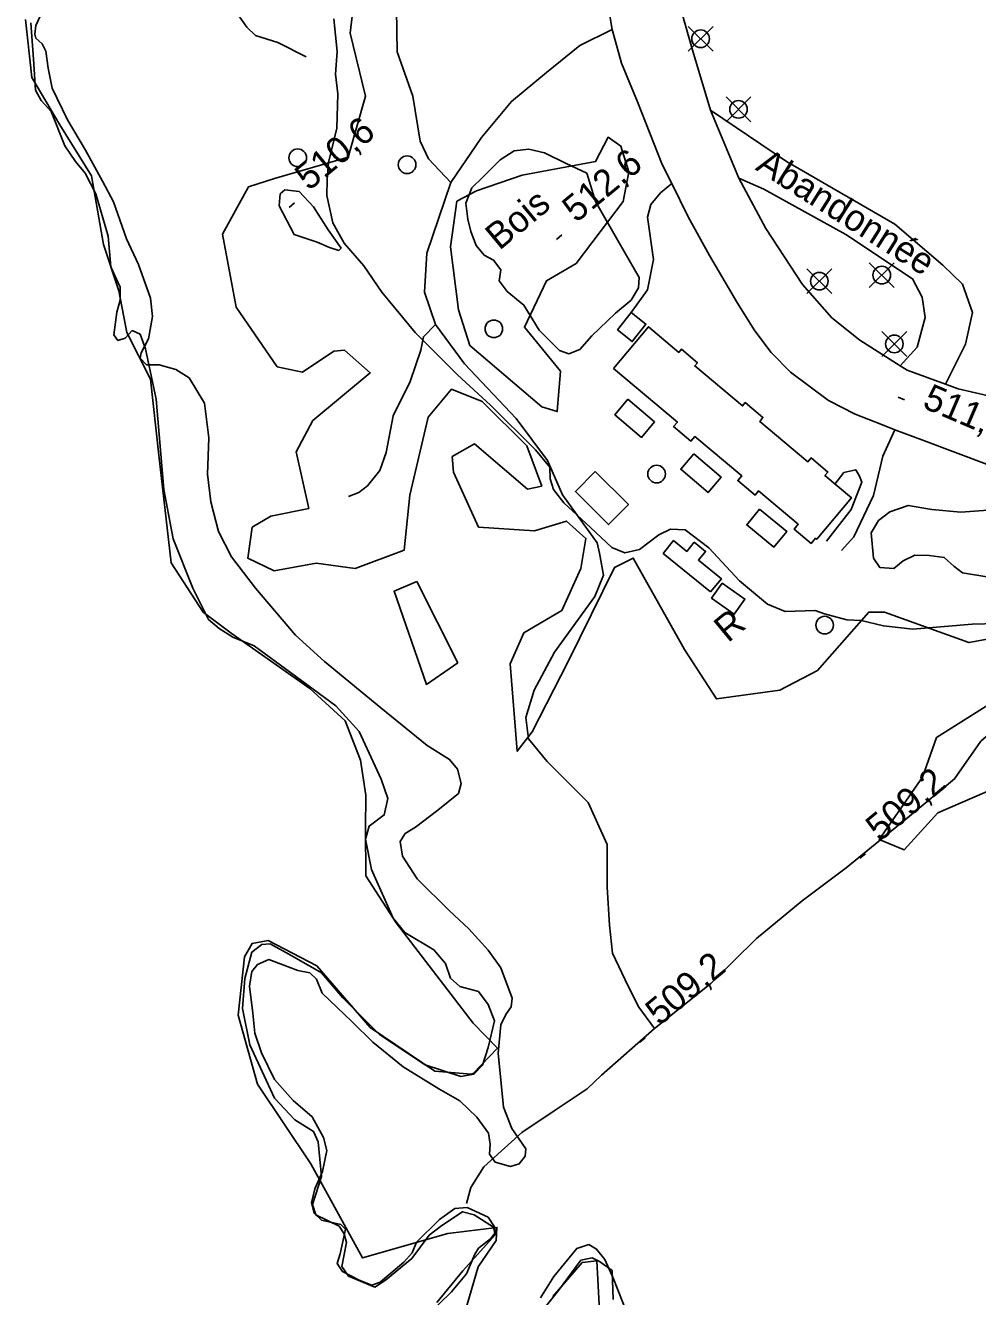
# Model space of a CAD drawing. Extents: x 347059 to 352153, y 6073752 to 6078601.
# Drawn here: x 348193 to 348355.1, y 6075339.5 to 6075555.8 of the extents above; entities that cross this region are included whole.
import ezdxf

# ---------------------------------------------------------------- set-up
doc = ezdxf.new("R2010")
doc.units = 0
for name, color, linetype in [('Level 1', 7, 'Continuous'), ('Level 19', 7, 'Continuous'), ('Level 2', 7, 'Continuous'), ('Level 21', 7, 'Continuous'), ('Level 22', 7, 'Continuous'), ('Level 3', 7, 'Continuous'), ('Level 31', 7, 'Continuous'), ('Level 36', 7, 'Continuous'), ('Level 4', 7, 'Continuous'), ('Level 44', 7, 'Continuous')]:
    doc.layers.add(name, color=color, linetype=linetype)

msp = doc.modelspace()

# ---------------------------------------------------------------- linework, layer by layer
at = {"layer": 'Level 1'}
msp.add_lwpolyline([(348245.52, 6075556.94), (348246.11, 6075551.36), (348245.82, 6075547.49), (348246.17, 6075544.14), (348246, 6075538.34), (348244.63, 6075532.5), (348244.36, 6075529.58), (348244.33, 6075526.86), (348245.37, 6075522.19), (348247.28, 6075518.77), (348250.63, 6075514.91), (348253.7, 6075510.42), (348259.37, 6075503.56), (348266.56, 6075496.35), (348272.18, 6075491.19), (348279.85, 6075483.58), (348282.29, 6075480.63), (348282.33, 6075478.65), (348282.89, 6075476.84), (348284.66, 6075474.55), (348289.19, 6075470.38), (348292.84, 6075466.96), (348295.03, 6075466.09), (348297.51, 6075466.65), (348300.81, 6075469.11), (348302.81, 6075470.09), (348305.29, 6075470), (348309.33, 6075466.9), (348314.53, 6075461.28), (348319.3, 6075457.31), (348322.34, 6075456.07), (348327.41, 6075456.24), (348327.41, 6075456.24), (348329.04, 6075455.71), (348332.83, 6075454.69), (348335.24, 6075454.53), (348339.04, 6075453.65), (348344.04, 6075453.1), (348354.15, 6075453.95), (348362.66, 6075454.15)], dxfattribs=at)
at = {"layer": 'Level 19'}
for points in [[(348296.1, 6075506.96), (348298.92, 6075510.79), (348299.94, 6075515.98), (348298.9, 6075523.2), (348299.47, 6075525.31), (348301.13, 6075527.29), (348303.01, 6075528.88)], [(348331.88, 6075466.49), (348334.02, 6075468.79), (348337.34, 6075475.81), (348338.96, 6075482.54), (348341, 6075487.02)], [(348330.78, 6075477.77), (348332.31, 6075479.74), (348334.32, 6075480.21), (348334.99, 6075479.1), (348335.38, 6075478.08), (348333.55, 6075473.42), (348329.36, 6075468.07)]]:
    msp.add_lwpolyline(points, dxfattribs=at)
at = {"layer": 'Level 2'}
for points in [[(348196.45, 6075559.32), (348194.78, 6075555.8), (348194.64, 6075554.34), (348194.8, 6075553.66), (348195.89, 6075552.67), (348196.52, 6075551.43), (348196.92, 6075548.52), (348197.56, 6075545.14), (348200.17, 6075539.73), (348203.25, 6075534.57), (348206.17, 6075529.28), (348208, 6075525.78), (348210.24, 6075519.52), (348212.27, 6075515.12), (348214.34, 6075509.39), (348214.64, 6075506.27), (348213.99, 6075502.5), (348212.72, 6075500.11), (348212.56, 6075499.17), (348213.64, 6075498.03), (348215.8, 6075498.04), (348218.62, 6075497.26), (348220.87, 6075495.86), (348223.51, 6075491.55), (348224.25, 6075485.62)], [(348288.59, 6075530.69), (348290.05, 6075525.87), (348294.08, 6075518.82), (348297.47, 6075512.9), (348297.34, 6075511.14), (348296.12, 6075509.07), (348293.42, 6075506.85), (348289.41, 6075503), (348287.36, 6075500.64), (348285.53, 6075499.94), (348283.9, 6075500.47), (348280.48, 6075503.94), (348277.87, 6075508.21), (348275.01, 6075510.54), (348273.64, 6075512.35), (348273.95, 6075514.22), (348272.71, 6075515.87), (348271.1, 6075516.69), (348269.72, 6075518.36), (348268.84, 6075520.75), (348268.3, 6075522.86), (348267.96, 6075525.54), (348269.02, 6075528.16), (348270.89, 6075529.96), (348273.84, 6075532.92), (348276.21, 6075534.46), (348278.69, 6075534.74), (348281.37, 6075534.11), (348285.06, 6075532.29), (348288.59, 6075530.69)], [(348242.67, 6075518.94), (348238.74, 6075520.25), (348236.21, 6075525.11), (348236.4, 6075527.14), (348237.2, 6075527.8), (348239.59, 6075527.54), (348242.05, 6075524.94), (348244.55, 6075521.02), (348246.76, 6075517.91), (348246.39, 6075517.53), (348244.8, 6075518.01), (348242.67, 6075518.94)], [(348224.25, 6075485.62), (348224.04, 6075479.45), (348224.59, 6075474.73), (348225.91, 6075469.71), (348228.09, 6075465.41), (348232.2, 6075460.07), (348238.98, 6075452.05), (348243.95, 6075447.56), (348253.49, 6075439.72), (348261.38, 6075433.28), (348265.21, 6075430.93), (348266.57, 6075429.25), (348267.16, 6075426.82), (348266.74, 6075425.13), (348263.19, 6075422.28), (348259.41, 6075419.39), (348257.67, 6075418.32), (348256.83, 6075416.96), (348257.21, 6075414.47), (348259.71, 6075410.58), (348265.19, 6075405.18), (348268.47, 6075402.08), (348271.78, 6075398.47), (348273.92, 6075395.47), (348275.89, 6075390.32), (348275.69, 6075388.83), (348274.79, 6075387.54), (348273.93, 6075385.75), (348273.46, 6075380.96), (348273.98, 6075375.8), (348274.37, 6075371.74), (348275.81, 6075368.15), (348278.2, 6075364.69), (348278.1, 6075363.4), (348277.06, 6075362.13), (348275.58, 6075361.69), (348272.97, 6075362.43), (348271.99, 6075363.74), (348272.13, 6075365.45), (348271.85, 6075367.35), (348269.83, 6075370.06), (348266.96, 6075372.84), (348263.37, 6075374.89), (348257.32, 6075378.6), (348252.18, 6075382.81), (348248.56, 6075386.31), (348243.54, 6075391.16), (348242.58, 6075393.55), (348241.44, 6075394.59), (348239.38, 6075394.99), (348237, 6075395.92), (348234.47, 6075396.87), (348232.53, 6075396.04), (348231.56, 6075394.83), (348231.14, 6075392.35), (348231.71, 6075387.76), (348232.08, 6075384.34), (348233.18, 6075381), (348235.41, 6075376.47), (348238.58, 6075372.87), (348241.83, 6075370.13), (348243.77, 6075366.57), (348244.32, 6075364.36), (348243.59, 6075360.82), (348242.27, 6075357.84)], [(348356.96, 6075461.93), (348352.5, 6075462.66), (348351, 6075463.82), (348349.38, 6075465.29), (348346.85, 6075465.61), (348344.37, 6075465.7), (348342.38, 6075464.73), (348340.8, 6075463.42), (348338.4, 6075463.58), (348337.37, 6075465.14), (348336.97, 6075469.48), (348338.18, 6075471.55), (348340.15, 6075473.04), (348343.25, 6075474.13), (348347.28, 6075473.45), (348352.21, 6075472.97), (348357.58, 6075473.4)], [(348242.27, 6075357.84), (348241.72, 6075355.51), (348242.15, 6075353.75), (348243.43, 6075352.55), (348246.69, 6075351.82), (348247.49, 6075351.03), (348247.14, 6075349.4), (348246.57, 6075346.79), (348246.08, 6075345.18), (348246.97, 6075343.8), (348249.81, 6075342.32), (348251.98, 6075341.47), (348253.4, 6075342), (348257.43, 6075345.38), (348258.86, 6075346.98), (348259.59, 6075348.79), (348263.51, 6075352.62), (348266.12, 6075354.54), (348268.23, 6075354.71), (348271.77, 6075353.02), (348272.87, 6075351.41), (348273.01, 6075350.46), (348272.2, 6075349.38), (348270.12, 6075347.77), (348269.53, 6075346.74), (348268.1, 6075343.41), (348265.54, 6075340.33), (348261.23, 6075336.17)], [(348280.69, 6075339.33), (348282.93, 6075342.94), (348286.86, 6075347.71), (348288.93, 6075348.38), (348290.24, 6075347.62), (348291.61, 6075345.84), (348293.08, 6075342.54), (348295.41, 6075336.63)]]:
    msp.add_lwpolyline(points, dxfattribs=at)
at = {"layer": 'Level 21'}
for points in [[(348290.96, 6075566.39), (348292.89, 6075555.11), (348294.44, 6075549.36), (348297.18, 6075542.81), (348301.38, 6075532.14), (348303.01, 6075528.88), (348305.82, 6075523.26), (348309.42, 6075516.66), (348314.22, 6075508.52), (348317.14, 6075503.83), (348319.91, 6075500.13), (348323.2, 6075496.8), (348329.67, 6075491.99), (348334.21, 6075489.68), (348338.91, 6075487.82), (348341, 6075487.02), (348345.59, 6075485.28), (348357.03, 6075480.98)], [(348419.02, 6075462.93), (348413.41, 6075467.14), (348408.27, 6075470.16), (348401.45, 6075473.66), (348394.21, 6075477.41), (348385.66, 6075480.29), (348378.09, 6075483.53), (348369.41, 6075488.55), (348359.87, 6075492.09), (348351.77, 6075493.98), (348349.61, 6075494.76), (348343.09, 6075497.12), (348341.86, 6075497.9), (348335.01, 6075502.25), (348330.28, 6075506.04), (348325.25, 6075511.75), (348319.01, 6075521.25), (348314.45, 6075529.82), (348309.6, 6075541.36), (348306.58, 6075551.42), (348303.47, 6075562.4)], [(348309.6, 6075541.36), (348322.54, 6075532.64), (348340.97, 6075522.01), (348349.16, 6075515.03), (348352.47, 6075511.78), (348354.22, 6075506.95), (348352.98, 6075501.57), (348349.61, 6075494.76)], [(348341.86, 6075497.9), (348344.78, 6075501.07), (348346.16, 6075506.11), (348345.66, 6075509.59), (348343.99, 6075512.69), (348332.65, 6075520.21), (348318.71, 6075527.96), (348314.45, 6075529.82)]]:
    msp.add_lwpolyline(points, dxfattribs=at)
at = {"layer": 'Level 22'}
for points in [[(348265.42, 6075529.09), (348261.63, 6075533.12), (348260.19, 6075536.12), (348258.95, 6075543.76), (348256.3, 6075551.29), (348256.17, 6075558.51)], [(348292.89, 6075555.11), (348287.35, 6075552.37), (348281.68, 6075547.81), (348275.73, 6075542.88), (348270.64, 6075536.71), (348265.42, 6075529.09), (348261.34, 6075517.03), (348260.96, 6075510.43), (348262.82, 6075504.93), (348267.77, 6075498.24), (348276.56, 6075488.91), (348281.87, 6075481.77), (348284.44, 6075475.96), (348290.31, 6075467.79), (348290.72, 6075466.03), (348291.43, 6075462.28), (348289.94, 6075458.64), (348283.06, 6075449.18), (348279.58, 6075442.69), (348278.16, 6075438.07), (348278.64, 6075434.41), (348281.81, 6075430.59), (348288.78, 6075423.62), (348292.05, 6075416.42), (348292.02, 6075409.19), (348292.4, 6075402.75), (348292.93, 6075397.94), (348295.61, 6075392.36), (348297.4, 6075388.75), (348300.1, 6075385.13)], [(348247.99, 6075475.66), (348249.78, 6075476.31), (348251.24, 6075477.45), (348253.33, 6075480.09), (348254.4, 6075483.15), (348255.64, 6075489.35), (348258.53, 6075495.2), (348260.31, 6075500.57), (348260.77, 6075502.82), (348262.82, 6075504.93)], [(348386.72, 6075472.24), (348384.12, 6075463.82), (348381.61, 6075457.24), (348377.48, 6075452.61), (348369.52, 6075445.71), (348363.57, 6075440.92), (348355.61, 6075434.02), (348351.14, 6075427.61), (348343.48, 6075421.26), (348332.72, 6075412.48), (348325.21, 6075406.85), (348317.46, 6075400.43), (348309.68, 6075392.78), (348300.1, 6075385.13), (348291.06, 6075377.18), (348288.63, 6075374.86), (348283.01, 6075371.12), (348277.49, 6075367.44), (348271.04, 6075361.6), (348268.83, 6075358.1), (348268.08, 6075355.37)]]:
    msp.add_lwpolyline(points, dxfattribs=at)
at = {"layer": 'Level 3'}
for p, q in [((348237.91, 6075524.83), (348238.83, 6075525.6)), ((348283.4, 6075519.39), (348284.32, 6075520.16)), ((348341.54, 6075492.58), (348342.64, 6075492.11)), ((348335.05, 6075414.1), (348335.97, 6075414.87)), ((348297.55, 6075382.77), (348298.47, 6075383.54))]:
    msp.add_line(p, q, dxfattribs=at)
at = {"layer": 'Level 31'}
for points in [[(348293.78, 6075503.99), (348296.29, 6075502.02), (348298.61, 6075504.99), (348296.1, 6075506.96), (348293.78, 6075503.99)], [(348293.11, 6075497.43), (348299.04, 6075504.52), (348304.22, 6075500.18), (348304.66, 6075500.7), (348307.39, 6075498.42), (348306.93, 6075497.87), (348315.06, 6075491.07), (348315.53, 6075491.63), (348318.54, 6075489.11), (348317.98, 6075488.44), (348326.19, 6075481.57), (348326.74, 6075482.22), (348329.6, 6075479.82), (348329.08, 6075479.2), (348333.59, 6075475.43), (348327.69, 6075468.39), (348327.49, 6075468.56), (348326.74, 6075467.67), (348323.84, 6075470.1), (348324.54, 6075470.94), (348317.78, 6075476.59), (348317.2, 6075475.9), (348314.25, 6075478.37), (348314.92, 6075479.17), (348306.93, 6075485.86), (348306.28, 6075485.08), (348303.34, 6075487.55), (348303.99, 6075488.32), (348293.11, 6075497.43)], [(348295.57, 6075492.19), (348300.11, 6075488.34), (348297.89, 6075485.72), (348293.35, 6075489.57), (348295.57, 6075492.19)], [(348306.79, 6075482.9), (348311.44, 6075478.92), (348309.21, 6075476.32), (348304.56, 6075480.3), (348306.79, 6075482.9)], [(348290, 6075479.91), (348295.65, 6075474.27), (348292.27, 6075470.89), (348286.62, 6075476.52), (348290, 6075479.91)], [(348317.95, 6075473.5), (348322.58, 6075469.72), (348320.4, 6075467.04), (348315.77, 6075470.82), (348317.95, 6075473.5)], [(348309.63, 6075459.42), (348301.58, 6075465.97), (348303.34, 6075468.14), (348305.58, 6075466.31), (348306.85, 6075467.87), (348308.78, 6075466.31), (348307.57, 6075464.83), (348311.46, 6075461.67), (348309.63, 6075459.42)], [(348311.62, 6075460.93), (348315.46, 6075458.2), (348313.64, 6075455.63), (348309.8, 6075458.36), (348311.62, 6075460.93)]]:
    msp.add_lwpolyline(points, dxfattribs=at)
at = {"layer": 'Level 36'}
for p, q in [((348310.04, 6075551.41), (348305.81, 6075555.64)), ((348305.81, 6075551.41), (348310.04, 6075555.64)), ((348316.49, 6075539.4), (348312.26, 6075543.63)), ((348312.26, 6075539.4), (348316.49, 6075543.63)), ((348330.24, 6075510.17), (348326.01, 6075514.4)), ((348326.01, 6075510.17), (348330.24, 6075514.4)), ((348340.87, 6075511.2), (348336.64, 6075515.43)), ((348336.64, 6075511.2), (348340.87, 6075515.43)), ((348343.01, 6075499.49), (348338.78, 6075503.72)), ((348338.78, 6075499.49), (348343.01, 6075503.72))]:
    msp.add_line(p, q, dxfattribs=at)
for centre in [(348307.93, 6075553.53), (348314.38, 6075541.52), (348239.37, 6075533.28), (348257.98, 6075532.1), (348338.76, 6075513.32), (348328.13, 6075512.29), (348272.74, 6075504.18), (348340.9, 6075501.61), (348300.44, 6075479.47), (348329.04, 6075453.77)]:
    msp.add_circle(centre, 1.5, dxfattribs=at)
at = {"layer": 'Level 4'}
for points in [[(348240.78, 6075550.44), (348236.01, 6075552.92), (348232.19, 6075554.1), (348230.72, 6075555.5), (348228.37, 6075558.79), (348225.82, 6075562.14), (348222.41, 6075566.06), (348217.47, 6075571.02), (348213.35, 6075575.17), (348211.01, 6075579.82), (348208.73, 6075586.09), (348207.03, 6075588.51), (348204.43, 6075590.52)], [(348193.98, 6075556.22), (348194.42, 6075550.05), (348194.76, 6075544.79), (348195.73, 6075543.04), (348197.43, 6075541.15), (348199.73, 6075535.31), (348201.57, 6075532.64), (348203.22, 6075530.64), (348204.99, 6075527.15), (348207.14, 6075519.93), (348207.55, 6075514.72), (348209.15, 6075511.25), (348209.15, 6075509.08), (348208.59, 6075507.04), (348208.1, 6075503.18), (348208.78, 6075502.17), (348210.01, 6075502.59), (348211.2, 6075503.88), (348212.54, 6075503.26), (348213.45, 6075500.8), (348215.31, 6075492.21), (348216.57, 6075476.82), (348218.16, 6075468.46)], [(348218.16, 6075468.46), (348221.51, 6075460.06), (348224.21, 6075454.72), (348226, 6075453.2), (348228.32, 6075451.75), (348231.96, 6075450.27), (348238.14, 6075445.71), (348245.86, 6075440.03), (348249.84, 6075435.68), (348253.55, 6075427.57), (348254.72, 6075424.26), (348254.09, 6075421.48), (348251.52, 6075419.58), (348250.9, 6075417.34), (348251.94, 6075412.19), (348255.63, 6075403.92), (348257.58, 6075401.48), (348262.56, 6075398.55), (348264.52, 6075396.19), (348265.35, 6075393.73), (348266.98, 6075392.3), (348270.11, 6075391.44), (348271.79, 6075389.23), (348272.88, 6075386.46), (348271.76, 6075381.92), (348270.81, 6075378.88), (348269.36, 6075377.37), (348267.1, 6075377), (348261.07, 6075378.98), (348253.3, 6075384.12), (348247.04, 6075390.35), (348243.43, 6075394.59), (348238.34, 6075397.51), (348234.66, 6075399.56), (348233.25, 6075399.44), (348231.57, 6075398.11), (348230.38, 6075393.65), (348229.96, 6075388.55), (348231.2, 6075382.35), (348235.44, 6075373.29), (348238.89, 6075369.61), (348242.05, 6075367.64), (348242.87, 6075365.84), (348243.4, 6075359.95), (348241.86, 6075355.19), (348242.48, 6075353.45), (348246.42, 6075351.53), (348247.29, 6075350.22), (348247.69, 6075348.74), (348246.87, 6075344.66)], [(348246.87, 6075344.66), (348248.03, 6075342.99), (348252.52, 6075341.15), (348254.31, 6075342.35), (348258.8, 6075346.02), (348261.76, 6075350), (348263.88, 6075351.62), (348267.43, 6075353.97), (348269.4, 6075353.43), (348272.71, 6075351.36), (348272.96, 6075350.06), (348267.46, 6075343.89), (348263.02, 6075338.53)], [(348279, 6075334.59), (348283.75, 6075340.58), (348287.55, 6075345.72), (348289.48, 6075346.12), (348290.74, 6075345.51), (348292.87, 6075343.97), (348293.04, 6075339.05)]]:
    msp.add_lwpolyline(points, dxfattribs=at)
at = {"layer": 'Level 44'}
for points in [[(348249.4, 6075563.64), (348248.29, 6075554.49), (348250.89, 6075543.78), (348247.94, 6075533.41), (348235.4, 6075529.73), (348231.01, 6075528.33), (348226.57, 6075520.31), (348228.92, 6075507.88), (348235.88, 6075497.7), (348240.19, 6075496.81), (348245.5, 6075500.37), (348247.32, 6075500.53), (348251.71, 6075496.68), (348241.93, 6075488.57), (348239.13, 6075483.25), (348241.26, 6075473.62), (348234.82, 6075472.33), (348231.61, 6075470.41), (348230.87, 6075465.14), (348235.34, 6075463.01), (348242.52, 6075464.32), (348249.16, 6075463.42), (348257.49, 6075466.54), (348258.45, 6075475.88), (348261.59, 6075489.13), (348265.56, 6075493.93), (348270.77, 6075491.81), (348278.35, 6075484.3), (348280.9, 6075477.43), (348278.47, 6075476.91), (348269.43, 6075484.6), (348265.67, 6075482.45), (348265.87, 6075479.8), (348270.16, 6075470.46), (348279.69, 6075469.83), (348285.09, 6075471.46), (348288.42, 6075468.53), (348287.56, 6075463.42), (348284.33, 6075456.24), (348277.87, 6075452.47), (348275.51, 6075447.18), (348276.73, 6075432.3), (348279.26, 6075435.59), (348285.39, 6075447.58), (348293.29, 6075463.58), (348296.48, 6075465.17), (348305.18, 6075449.61), (348310.62, 6075441.23), (348321.42, 6075442.69), (348327.81, 6075446.04), (348336.53, 6075455.98), (348339.24, 6075455.97), (348353.6, 6075450.79), (348364.29, 6075452.76)], [(348228.04, 6075452.42), (348223.29, 6075455.98), (348217.84, 6075464.36), (348215.72, 6075482.7), (348214.31, 6075495.63), (348210.3, 6075503.55), (348208.92, 6075510.65), (348206.3, 6075518.52), (348204.29, 6075530.19), (348198.88, 6075538.88), (348194.15, 6075546.94), (348193.03, 6075556.8)], [(348294.76, 6075525.87), (348286.73, 6075515.32), (348281.71, 6075512.35), (348277.94, 6075504.44), (348284.11, 6075497), (348283.54, 6075490.09), (348280.91, 6075490.9), (348268.63, 6075501.37), (348266.75, 6075507.44), (348265.38, 6075518.13), (348266.44, 6075525.89), (348269.79, 6075527.63), (348277.58, 6075530.35), (348290.07, 6075532.64), (348292.18, 6075536.78), (348294.33, 6075535.27), (348295.71, 6075530.89), (348294.76, 6075525.87)], [(348259.63, 6075461.21), (348266.61, 6075447.36), (348261.26, 6075443.67), (348255.78, 6075459.52), (348259.63, 6075461.21)], [(348267.83, 6075336.83), (348270.1, 6075344.6), (348273.14, 6075349.1), (348273.26, 6075351.31), (348264.94, 6075350.24), (348250.42, 6075346.11), (348241.59, 6075362.11), (348232.54, 6075375.67), (348229.24, 6075387.4), (348230.31, 6075397.34), (348231.59, 6075399.61), (348234.35, 6075400.1), (348242.6, 6075395.83), (348251.68, 6075385.31), (348262.69, 6075377.91), (348268.89, 6075377.36), (348269.24, 6075377.5), (348273.34, 6075381.8), (348269.22, 6075386.04), (348256.13, 6075403.1), (348250.98, 6075411.14), (348250.92, 6075419.19), (348250.95, 6075424.83), (348250.04, 6075430.77), (348247.47, 6075437.49), (348241.42, 6075442.98), (348228.04, 6075452.42)], [(348358.52, 6075441.23), (348348.05, 6075434.65), (348345.68, 6075427.88), (348338.33, 6075417.29), (348342.56, 6075415.54), (348348.32, 6075421.82), (348360.48, 6075427.1)], [(348290.73, 6075337.09), (348290.27, 6075345.6), (348287.78, 6075345.33), (348282.81, 6075339.53)]]:
    msp.add_lwpolyline(points, dxfattribs=at)

# ---------------------------------------------------------------- texts
at = {"layer": 'Level 21'}
msp.add_text('Abandonnée', height=4.5, rotation=327.6827, dxfattribs=at).set_placement((348317.09, 6075531.32))
at = {"layer": 'Level 3'}
for s, rotation, p in [('510,6', 39.62, (348241.27, 6075527.54)), ('512,6', 39.62, (348286.76, 6075522.1)), ('511,5', 336.8097, (348345.48, 6075490.84)), ('509,2', 39.62, (348338.41, 6075416.82)), ('509,2', 39.62, (348300.91, 6075385.48))]:
    msp.add_text(s, height=4.5, rotation=rotation, dxfattribs=at).set_placement(p)
at = {"layer": 'Level 31'}
msp.add_text('R', height=4.5, rotation=39.5492, dxfattribs=at).set_placement((348312.59, 6075450.66))
at = {"layer": 'Level 44'}
msp.add_text('Bois', height=4.5, rotation=39.568, dxfattribs=at).set_placement((348273.68, 6075517.42))

doc.saveas('drawing.dxf')
